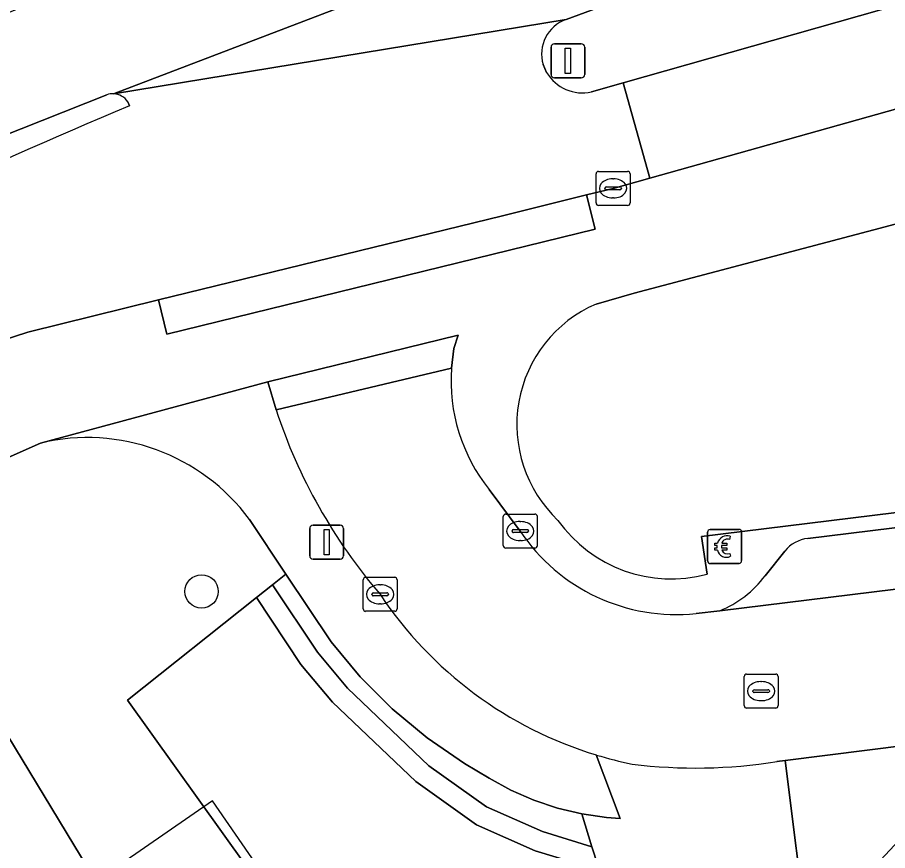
# Model space of a CAD drawing. Extents: x 159888 to 160761, y 384031 to 384750.
# Drawn here: x 159934.55 to 159960.1, y 384525.38 to 384549.86 of the extents above; entities that cross this region are included whole.
import ezdxf

# ---------------------------------------------------------------- set-up
doc = ezdxf.new("R2010")
doc.units = 0
for name, color, linetype in [('IMGEO_Betaalautomaat', 7, 'Continuous'), ('IMGEO_Boom', 7, 'Continuous'), ('IMGEO_Fietspad_open', 7, 'Continuous'), ('IMGEO_Groenvoorziening', 7, 'Continuous'), ('IMGEO_Haag', 7, 'Continuous'), ('IMGEO_Hek', 7, 'Continuous'), ('IMGEO_Kolk', 7, 'Continuous'), ('IMGEO_Lichtmast', 7, 'Continuous'), ('IMGEO_Parkeervlak_open', 7, 'Continuous'), ('IMGEO_Rijbaan_lokaal_open', 7, 'Continuous'), ('IMGEO_Rijbaan_regionaal_gesloten', 7, 'Continuous'), ('IMGEO_Rioolput', 7, 'Continuous'), ('IMGEO_Struiken', 7, 'Continuous'), ('IMGEO_Verkeersbordpaal', 7, 'Continuous'), ('IMGEO_Verkeerseiland_gesloten', 7, 'Continuous'), ('IMGEO_Voetpad_open', 7, 'Continuous')]:
    doc.layers.add(name, color=color, linetype=linetype)

msp = doc.modelspace()

# ---------------------------------------------------------------- linework, layer by layer
at = {"layer": 'IMGEO_Betaalautomaat'}
for p, q in [((159954.89, 384534.813), (159955.731, 384534.813)), ((159955.731, 384534.813), (159954.89, 384534.813)), ((159954.815, 384533.889), (159954.815, 384534.73)), ((159954.815, 384534.73), (159954.815, 384533.889)), ((159955.477, 384534.618), (159955.46, 384534.518)), ((159955.814, 384534.739), (159955.814, 384533.898)), ((159955.814, 384533.898), (159955.814, 384534.739)), ((159955.098, 384534.277), (159955.098, 384534.345)), ((159955.219, 384534.345), (159955.219, 384534.277)), ((159955.464, 384534.112), (159955.486, 384534.025)), ((159955.74, 384533.814), (159954.899, 384533.814)), ((159954.899, 384533.814), (159955.74, 384533.814))]:
    msp.add_line(p, q, dxfattribs=at)
for points in [[(159955.098, 384534.345), (159955.029, 384534.345), (159955.029, 384534.414), (159955.108, 384534.414)], [(159955.103, 384534.208), (159955.029, 384534.208), (159955.029, 384534.277), (159955.098, 384534.277)], [(159955.23, 384534.414), (159955.377, 384534.414), (159955.377, 384534.345), (159955.219, 384534.345)], [(159955.219, 384534.277), (159955.377, 384534.277), (159955.377, 384534.208), (159955.233, 384534.208)]]:
    msp.add_lwpolyline(points, dxfattribs=at)
for centre, radius, start, end in [((159954.893, 384534.736), 0.0779, 92.4484, 184.2845), ((159954.893, 384534.736), 0.0779, 92.4484, 184.2845), ((159955.737, 384534.736), 0.0779, 2.4484, 94.2845), ((159955.737, 384534.736), 0.0779, 2.4484, 94.2845), ((159955.391, 384534.338), 0.293, 73.014, 165.0139), ((159955.397, 384534.351), 0.179, 69.3236, 159.5683), ((159955.364, 384534.263), 0.267, 191.8096, 297.0389), ((159955.397, 384534.278), 0.179, 202.7625, 291.8693), ((159954.893, 384533.892), 0.0779, 182.4484, 274.2845), ((159954.893, 384533.892), 0.0779, 182.4484, 274.2845), ((159955.737, 384533.892), 0.0779, 272.4484, 4.2845), ((159955.737, 384533.892), 0.0779, 272.4484, 4.2845)]:
    msp.add_arc(centre, radius, start, end, dxfattribs=at)
at = {"layer": 'IMGEO_Boom'}
msp.add_circle((159939.957, 384532.995), 0.489, dxfattribs=at)
at = {"layer": 'IMGEO_Fietspad_open'}
msp.add_lwpolyline([(159981.475, 384556.259), (159978.321, 384555.403), (159976.951, 384554.924), (159952.337, 384547.939), (159953.118, 384545.139), (159969.671, 384549.787), (159972.556, 384550.581)], dxfattribs=at)
at = {"layer": 'IMGEO_Groenvoorziening'}
for points in [[(159976.399, 384559.385), (159971.075, 384557.344), (159966.091, 384555.501), (159950.658, 384549.795)], [(159951.407, 384547.667), (159952.337, 384547.939), (159976.951, 384554.924), (159978.321, 384555.403)], [(159949.984, 384548.474), (159950.089, 384548.239)], [(159971.767, 384546.881), (159968.845, 384546.062), (159960.031, 384543.707), (159952.655, 384541.76), (159951.54, 384541.437)], [(159954.8, 384533.502), (159954.636, 384534.609), (159995.91, 384539.694), (160001.435, 384540.309), (160001.842, 384540.938), (159999.453, 384542.468), (159996.159, 384544.238)], [(159935.227, 384537.352), (159930.383, 384535.201)], [(159941.568, 384532.812), (159942.04, 384533.186), (159942.433, 384533.498), (159941.36, 384535.109)], [(159930.999, 384534.134), (159936.85, 384524.483)], [(159941.259, 384524.938), (159937.777, 384529.8), (159941.568, 384532.812)]]:
    msp.add_lwpolyline(points, dxfattribs=at)
for points in [[(159945.556, 384529.548), (159944.613, 384530.489), (159943.757, 384531.51), (159942.433, 384533.498), (159942.04, 384533.186), (159943.356, 384531.21), (159944.244, 384530.151), (159946.633, 384527.874), (159948.321, 384526.669), (159949.963, 384525.937), (159951.419, 384525.494), (159951.119, 384526.455), (159950.407, 384526.627), (159949.712, 384526.861), (159949.042, 384527.157), (159948.4, 384527.511), (159947.676, 384527.937), (159946.58, 384528.695)], [(159949.963, 384525.937), (159948.321, 384526.669), (159946.633, 384527.874), (159944.244, 384530.151), (159943.356, 384531.21), (159942.04, 384533.186), (159941.568, 384532.812), (159942.875, 384530.85), (159943.801, 384529.745), (159946.247, 384527.414), (159948.033, 384526.141), (159949.753, 384525.374), (159950.985, 384524.999), (159950.736, 384523.044), (159951.331, 384522.968), (159951.471, 384524.068), (159951.588, 384524.951), (159951.419, 384525.494)], [(159946.247, 384527.414), (159943.801, 384529.745), (159942.875, 384530.85), (159941.568, 384532.812), (159937.777, 384529.8), (159941.259, 384524.938), (159943.196, 384522.873), (159946.562, 384518.57), (159949.872, 384521.004), (159952.326, 384522.808), (159951.936, 384523.837), (159951.588, 384524.951), (159951.471, 384524.068), (159951.331, 384522.968), (159950.736, 384523.044), (159950.985, 384524.999), (159949.753, 384525.374), (159948.033, 384526.141)]]:
    msp.add_lwpolyline(points, close=True, dxfattribs=at)
for centre, radius, start, end in [((159951.023, 384548.776), 1.082, 109.7058, 196.2311), ((159951.148, 384548.876), 1.236, 211.0067, 282.0725), ((159953.081, 384537.89), 3.868, 113.4826, 226.5447), ((159936.601, 384531.602), 5.912, 36.3866, 103.4358), ((159953.743, 384537.431), 4.069, 215.2677, 285.0521)]:
    msp.add_arc(centre, radius, start, end, dxfattribs=at)
at = {"layer": 'IMGEO_Haag'}
msp.add_lwpolyline([(159945.556, 384529.548), (159944.613, 384530.489), (159943.757, 384531.51), (159942.433, 384533.498), (159942.04, 384533.186), (159943.356, 384531.21), (159944.244, 384530.151), (159946.633, 384527.874), (159948.321, 384526.669), (159949.963, 384525.937), (159951.419, 384525.494), (159951.119, 384526.455), (159950.407, 384526.627), (159949.712, 384526.861), (159949.042, 384527.157), (159948.4, 384527.511), (159947.676, 384527.937), (159946.58, 384528.695)], close=True, dxfattribs=at)
at = {"layer": 'IMGEO_Hek'}
msp.add_lwpolyline([(160065.238, 384372.028), (160019.113, 384427.876), (160015.937, 384432.006), (160015.778, 384432.676), (159998.773, 384454.676), (159990.296, 384465.112), (159982.085, 384475.139), (159977.876, 384480.271), (159970.078, 384490.127), (159966.039, 384495.325), (159962.199, 384496.509), (159960.423, 384497.998), (159951.837, 384510.265), (159949.467, 384513.508), (159940.281, 384526.837), (159928.952, 384519.015)], dxfattribs=at)
at = {"layer": 'IMGEO_Kolk'}
for p, q in [((159951.54, 384544.408), (159951.54, 384545.26)), ((159951.615, 384545.334), (159952.467, 384545.334)), ((159952.541, 384545.26), (159952.541, 384544.408)), ((159952.028, 384545.114), (159952.053, 384545.114)), ((159951.799, 384544.828), (159951.799, 384544.84)), ((159952.237, 384544.791), (159951.839, 384544.791)), ((159951.842, 384544.877), (159952.24, 384544.877)), ((159952.283, 384544.84), (159952.283, 384544.828)), ((159952.051, 384544.554), (159952.026, 384544.554)), ((159952.467, 384544.334), (159951.615, 384544.334)), ((159948.814, 384534.34), (159948.814, 384535.192)), ((159948.889, 384535.266), (159949.741, 384535.266)), ((159949.302, 384535.046), (159949.327, 384535.046)), ((159949.815, 384535.192), (159949.815, 384534.34)), ((159949.073, 384534.76), (159949.073, 384534.772)), ((159949.116, 384534.809), (159949.514, 384534.809)), ((159949.557, 384534.772), (159949.557, 384534.76)), ((159949.511, 384534.723), (159949.113, 384534.723)), ((159949.741, 384534.266), (159948.889, 384534.266)), ((159949.325, 384534.486), (159949.3, 384534.486)), ((159944.699, 384532.483), (159944.699, 384533.335)), ((159944.774, 384533.409), (159945.626, 384533.409)), ((159945.7, 384533.335), (159945.7, 384532.483)), ((159945.187, 384533.189), (159945.212, 384533.189)), ((159944.958, 384532.903), (159944.958, 384532.915)), ((159945.396, 384532.866), (159944.998, 384532.866)), ((159945.001, 384532.952), (159945.399, 384532.952)), ((159945.442, 384532.915), (159945.442, 384532.903)), ((159945.21, 384532.629), (159945.185, 384532.629)), ((159945.626, 384532.409), (159944.774, 384532.409))]:
    msp.add_line(p, q, dxfattribs=at)
for points in [[(159951.54, 384544.408), (159951.54, 384545.26)], [(159951.615, 384545.334), (159952.467, 384545.334)], [(159952.541, 384545.26), (159952.541, 384544.408)], [(159952.467, 384544.334), (159951.615, 384544.334)], [(159948.814, 384534.34), (159948.814, 384535.192)], [(159948.889, 384535.266), (159949.741, 384535.266)], [(159949.815, 384535.192), (159949.815, 384534.34)], [(159949.741, 384534.266), (159948.889, 384534.266)], [(159944.699, 384532.483), (159944.699, 384533.335)], [(159944.774, 384533.409), (159945.626, 384533.409)], [(159945.7, 384533.335), (159945.7, 384532.483)], [(159945.626, 384532.409), (159944.774, 384532.409)]]:
    msp.add_lwpolyline(points, dxfattribs=at)
for centre, radius, start, end in [((159951.617, 384545.258), 0.0765, 91.552, 178.448), ((159951.617, 384545.258), 0.0765, 91.552, 178.448), ((159952.465, 384545.258), 0.0765, 1.552, 88.448), ((159952.465, 384545.258), 0.0765, 1.552, 88.448), ((159951.839, 384544.837), 0.0403, 85.8775, 175.7526), ((159951.836, 384544.827), 0.0366, 178.938, 274.7102), ((159952.24, 384544.834), 0.043, 264.8664, 352.4533), ((159952.244, 384544.839), 0.0386, 1.7309, 96.639), ((159951.617, 384544.41), 0.0765, 181.552, 268.448), ((159951.617, 384544.41), 0.0765, 181.552, 268.448), ((159952.465, 384544.41), 0.0765, 271.552, 358.448), ((159952.465, 384544.41), 0.0765, 271.552, 358.448), ((159948.891, 384535.19), 0.0765, 91.552, 178.448), ((159948.891, 384535.19), 0.0765, 91.552, 178.448), ((159949.739, 384535.19), 0.0765, 1.552, 88.448), ((159949.739, 384535.19), 0.0765, 1.552, 88.448), ((159949.113, 384534.769), 0.0403, 85.8775, 175.7526), ((159949.11, 384534.759), 0.0366, 178.938, 274.7102), ((159949.514, 384534.766), 0.043, 264.8664, 352.4533), ((159949.518, 384534.771), 0.0386, 1.7309, 96.639), ((159948.891, 384534.342), 0.0765, 181.552, 268.448), ((159948.891, 384534.342), 0.0765, 181.552, 268.448), ((159949.739, 384534.342), 0.0765, 271.552, 358.448), ((159949.739, 384534.342), 0.0765, 271.552, 358.448), ((159944.776, 384533.333), 0.0765, 91.552, 178.448), ((159944.776, 384533.333), 0.0765, 91.552, 178.448), ((159945.624, 384533.333), 0.0765, 1.552, 88.448), ((159945.624, 384533.333), 0.0765, 1.552, 88.448), ((159944.998, 384532.912), 0.0403, 85.8775, 175.7526), ((159944.995, 384532.902), 0.0366, 178.938, 274.7102), ((159945.399, 384532.909), 0.043, 264.8664, 352.4533), ((159945.403, 384532.914), 0.0386, 1.7309, 96.639), ((159944.776, 384532.485), 0.0765, 181.552, 268.448), ((159944.776, 384532.485), 0.0765, 181.552, 268.448), ((159945.624, 384532.485), 0.0765, 271.552, 358.448), ((159945.624, 384532.485), 0.0765, 271.552, 358.448)]:
    msp.add_arc(centre, radius, start, end, dxfattribs=at)
for centre, major_axis, ratio, start_param, end_param in [((159952.027, 384544.834), (-0.387, 0.002), 0.722429, 4.712389, 7.853982), ((159952.052, 384544.834), (-0.39, 0.002), 0.717154, 1.570796, 4.712389), ((159949.301, 384534.766), (-0.387, 0.002), 0.722429, 4.712389, 7.853982), ((159949.326, 384534.766), (-0.39, 0.002), 0.717154, 1.570796, 4.712389), ((159945.186, 384532.909), (-0.387, 0.002), 0.722429, 4.712389, 7.853982), ((159945.211, 384532.909), (-0.39, 0.002), 0.717154, 1.570796, 4.712389)]:
    msp.add_ellipse(centre, major_axis=major_axis, ratio=ratio, start_param=start_param, end_param=end_param, dxfattribs=at)
at = {"layer": 'IMGEO_Lichtmast'}
for p, q in [((159943.131, 384534.04), (159943.131, 384534.84)), ((159943.131, 384534.84), (159943.131, 384534.04)), ((159943.231, 384534.94), (159944.021, 384534.94)), ((159944.021, 384534.94), (159943.231, 384534.94)), ((159944.121, 384534.84), (159944.121, 384534.04)), ((159944.121, 384534.04), (159944.121, 384534.84)), ((159944.021, 384533.94), (159943.231, 384533.94)), ((159943.231, 384533.94), (159944.021, 384533.94))]:
    msp.add_line(p, q, dxfattribs=at)
msp.add_lwpolyline([(159943.551, 384534.815), (159943.701, 384534.815), (159943.701, 384534.065), (159943.551, 384534.065), (159943.551, 384534.815)], dxfattribs=at)
for centre, start, end in [((159943.231, 384534.84), 90, 180), ((159943.231, 384534.84), 90, 180), ((159944.021, 384534.84), 0, 90), ((159944.021, 384534.84), 360, 90), ((159943.231, 384534.04), 180, 270), ((159943.231, 384534.04), 180, 270), ((159944.021, 384534.04), 270, 0), ((159944.021, 384534.04), 270, 0)]:
    msp.add_arc(centre, 0.1, start, end, dxfattribs=at)
at = {"layer": 'IMGEO_Parkeervlak_open'}
for points in [[(160000.892, 384539.812), (159995.866, 384539.238), (159957.757, 384534.553)], [(159955.172, 384532.428), (159995.091, 384537.337)], [(159957.085, 384534.179), (159956.502, 384533.456)]]:
    msp.add_lwpolyline(points, dxfattribs=at)
for centre, radius, start, end in [((159957.887, 384533.529), 1.032, 97.225, 140.971), ((159954.036, 384535.272), 3.062, 291.7697, 323.6335)]:
    msp.add_arc(centre, radius, start, end, dxfattribs=at)
at = {"layer": 'IMGEO_Rijbaan_lokaal_open'}
for points in [[(159950.658, 384549.795), (159937.373, 384547.613)], [(159950.089, 384548.239), (159949.984, 384548.474)], [(159934.101, 384540.361), (159934.852, 384540.612), (159938.688, 384541.561), (159948.796, 384544.033), (159951.262, 384544.648), (159952.04, 384544.836), (159953.118, 384545.139), (159952.337, 384547.939), (159951.407, 384547.667)], [(159937.792, 384547.379), (159937.84, 384547.264)], [(159947.292, 384539.552), (159942.143, 384538.329)], [(160008.258, 384535.067), (160003.846, 384538.379), (160000, 384537.965), (159995.091, 384537.337), (159955.172, 384532.428), (159954.479, 384532.343)], [(159949.31, 384534.766), (159948.403, 384535.988)], [(159956.853, 384527.995), (159957.092, 384528.025), (159998.881, 384533.291), (160000, 384533.435), (160005.545, 384534.15), (160006.181, 384534.24)]]:
    msp.add_lwpolyline(points, dxfattribs=at)
for centre, radius, start, end in [((159951.023, 384548.776), 1.082, 109.7058, 196.2311), ((159951.148, 384548.876), 1.236, 211.0067, 282.0725), ((159937.342, 384547.066), 0.548, 34.8549, 86.7807), ((160032.87, 384322.775), 243.774, 112.94373, 116.36279), ((159952.397, 384539.188), 5.118, 175.9251, 218.7024), ((159957.346, 384543.327), 16.003, 198.1979, 220.6109), ((159953.901, 384537.836), 5.523, 213.7679, 276.0019), ((159954.959, 384539.406), 11.725, 213.6414, 253.0793), ((159955.118, 384540.058), 12.396, 253.2498, 258.2681), ((159954.464, 384543.017), 15.211, 262.9552, 279.0375)]:
    msp.add_arc(centre, radius, start, end, dxfattribs=at)
at = {"layer": 'IMGEO_Rijbaan_regionaal_gesloten'}
for points in [[(159937.373, 384547.613), (159975.084, 384562.028), (159973.719, 384564.772), (159950.343, 384556.234), (159942.763, 384553.339), (159935.67, 384550.575), (159928.174, 384547.492), (159920.922, 384544.361), (159916.328, 384542.332), (159912.797, 384540.656), (159889.412, 384528.936), (159891.577, 384526.397)], [(159891.577, 384526.397), (159891.581, 384526.399), (159893.158, 384527.218), (159894.525, 384527.928), (159896.992, 384529.21), (159898.36, 384529.92), (159905.062, 384533.32), (159906.433, 384534.015), (159908.677, 384535.154), (159910.046, 384535.849), (159910.822, 384536.242), (159913.092, 384537.393), (159913.784, 384537.759), (159914.384, 384538.033), (159920.108, 384540.611), (159933.368, 384546.074), (159937.175, 384547.587)]]:
    msp.add_lwpolyline(points, dxfattribs=at)
msp.add_lwpolyline([(159966.091, 384555.501), (159971.075, 384557.344), (159976.399, 384559.385), (159975.084, 384562.028), (159937.373, 384547.613), (159950.658, 384549.795)], close=True, dxfattribs=at)
msp.add_arc((159937.345, 384547.059), 0.555, 87.1189, 107.8428, dxfattribs=at)
at = {"layer": 'IMGEO_Rioolput'}
for p, q in [((159955.887, 384529.638), (159955.887, 384530.49)), ((159955.962, 384530.564), (159956.814, 384530.564)), ((159956.888, 384530.49), (159956.888, 384529.638)), ((159956.375, 384530.344), (159956.4, 384530.344)), ((159956.146, 384530.058), (159956.146, 384530.07)), ((159956.584, 384530.021), (159956.186, 384530.021)), ((159956.189, 384530.107), (159956.587, 384530.107)), ((159956.63, 384530.07), (159956.63, 384530.058)), ((159956.398, 384529.784), (159956.373, 384529.784)), ((159956.814, 384529.564), (159955.962, 384529.564))]:
    msp.add_line(p, q, dxfattribs=at)
for points in [[(159955.887, 384529.638), (159955.887, 384530.49)], [(159955.962, 384530.564), (159956.814, 384530.564)], [(159956.888, 384530.49), (159956.888, 384529.638)], [(159956.814, 384529.564), (159955.962, 384529.564)]]:
    msp.add_lwpolyline(points, dxfattribs=at)
for centre, radius, start, end in [((159955.964, 384530.488), 0.0765, 91.552, 178.448), ((159955.964, 384530.488), 0.0765, 91.552, 178.448), ((159956.812, 384530.488), 0.0765, 1.552, 88.448), ((159956.812, 384530.488), 0.0765, 1.552, 88.448), ((159956.186, 384530.067), 0.0403, 85.8775, 175.7526), ((159956.183, 384530.057), 0.0366, 178.938, 274.7102), ((159956.587, 384530.064), 0.043, 264.8664, 352.4533), ((159956.591, 384530.069), 0.0386, 1.7309, 96.639), ((159955.964, 384529.64), 0.0765, 181.552, 268.448), ((159955.964, 384529.64), 0.0765, 181.552, 268.448), ((159956.812, 384529.64), 0.0765, 271.552, 358.448), ((159956.812, 384529.64), 0.0765, 271.552, 358.448)]:
    msp.add_arc(centre, radius, start, end, dxfattribs=at)
for centre, major_axis, ratio, start_param, end_param in [((159956.374, 384530.064), (-0.387, 0.002), 0.722429, 4.712389, 7.853982), ((159956.399, 384530.064), (-0.39, 0.002), 0.717154, 1.570796, 4.712389)]:
    msp.add_ellipse(centre, major_axis=major_axis, ratio=ratio, start_param=start_param, end_param=end_param, dxfattribs=at)
at = {"layer": 'IMGEO_Struiken'}
msp.add_lwpolyline([(159927.893, 384519.693), (159928.658, 384518.801), (159936.85, 384524.483), (159930.999, 384534.134), (159930.572, 384533.999), (159928.325, 384534.248), (159928.201, 384534.191), (159928.419, 384534.069), (159930.442, 384533.914), (159930.893, 384533.88), (159929.471, 384521.373), (159929.423, 384520.955)], close=True, dxfattribs=at)
at = {"layer": 'IMGEO_Verkeersbordpaal'}
for p, q in [((159950.317, 384549.081), (159951.107, 384549.081)), ((159951.107, 384549.081), (159950.317, 384549.081)), ((159950.217, 384548.181), (159950.217, 384548.981)), ((159950.217, 384548.981), (159950.217, 384548.181)), ((159951.207, 384548.981), (159951.207, 384548.181)), ((159951.207, 384548.181), (159951.207, 384548.981)), ((159951.107, 384548.081), (159950.317, 384548.081)), ((159950.317, 384548.081), (159951.107, 384548.081))]:
    msp.add_line(p, q, dxfattribs=at)
msp.add_lwpolyline([(159950.637, 384548.956), (159950.787, 384548.956), (159950.787, 384548.206), (159950.637, 384548.206), (159950.637, 384548.956)], dxfattribs=at)
for centre, start, end in [((159950.317, 384548.981), 90, 180), ((159950.317, 384548.981), 90, 180), ((159951.107, 384548.981), 0, 90), ((159951.107, 384548.981), 360, 90), ((159950.317, 384548.181), 180, 270), ((159950.317, 384548.181), 180, 270), ((159951.107, 384548.181), 270, 0), ((159951.107, 384548.181), 270, 0)]:
    msp.add_arc(centre, 0.1, start, end, dxfattribs=at)
at = {"layer": 'IMGEO_Verkeerseiland_gesloten'}
for points in [[(159937.175, 384547.587), (159933.368, 384546.074), (159920.108, 384540.611), (159914.384, 384538.033), (159913.784, 384537.759), (159914.574, 384536.231), (159915.39, 384536.638), (159924.621, 384541.197)], [(159937.84, 384547.264), (159937.792, 384547.379)]]:
    msp.add_lwpolyline(points, dxfattribs=at)
for centre, radius, start, end in [((159937.345, 384547.059), 0.555, 87.1189, 107.8428), ((159937.342, 384547.066), 0.548, 34.8549, 86.7807), ((160032.87, 384322.775), 243.774, 112.94373, 116.36279)]:
    msp.add_arc(centre, radius, start, end, dxfattribs=at)
at = {"layer": 'IMGEO_Voetpad_open'}
for points in [[(159972.556, 384550.581), (159969.671, 384549.787), (159953.118, 384545.139), (159952.04, 384544.836), (159951.262, 384544.648), (159951.51, 384543.638), (159938.936, 384540.551), (159938.688, 384541.561), (159934.852, 384540.612), (159934.101, 384540.361)], [(159951.54, 384541.437), (159952.655, 384541.76), (159960.031, 384543.707), (159968.845, 384546.062), (159971.767, 384546.881)], [(159990.51, 384546.175), (159996.159, 384544.238), (159999.453, 384542.468), (160001.842, 384540.938), (160001.435, 384540.309), (159995.91, 384539.694), (159954.636, 384534.609), (159954.8, 384533.502)], [(159930.383, 384535.201), (159935.227, 384537.352), (159941.897, 384539.149), (159947.488, 384540.526), (159947.367, 384540.13), (159947.292, 384539.552)], [(159957.757, 384534.553), (159995.866, 384539.238), (160000.892, 384539.812)], [(159942.143, 384538.329), (159941.897, 384539.149), (159935.227, 384537.352)], [(159948.403, 384535.988), (159949.31, 384534.766)], [(159941.36, 384535.109), (159942.433, 384533.498), (159943.757, 384531.51), (159944.613, 384530.489), (159945.556, 384529.548), (159946.58, 384528.695), (159947.676, 384527.937), (159948.4, 384527.511), (159949.042, 384527.157), (159949.712, 384526.861), (159950.407, 384526.627), (159951.119, 384526.455), (159951.844, 384526.348), (159952.251, 384526.321), (159951.546, 384528.188)], [(159956.502, 384533.456), (159957.085, 384534.179)], [(160006.181, 384534.24), (160005.545, 384534.15), (160000, 384533.435), (159998.881, 384533.291), (159957.092, 384528.025), (159957.746, 384522.792), (159961.51, 384526.828), (159965.671, 384527.34), (159965.708, 384527.037), (159971.028, 384527.691), (159976.782, 384528.398), (159982.341, 384529.081), (159987.948, 384529.77), (159993.526, 384530.456)], [(159954.479, 384532.343), (159955.172, 384532.428)], [(159951.546, 384528.188), (159952.251, 384526.321), (159951.844, 384526.348), (159951.119, 384526.455), (159951.419, 384525.494), (159951.588, 384524.951), (159951.936, 384523.837), (159952.326, 384522.808), (159949.872, 384521.004), (159957.746, 384522.792), (159957.092, 384528.025)], [(159957.092, 384528.025), (159956.853, 384527.995)]]:
    msp.add_lwpolyline(points, dxfattribs=at)
for points in [[(159938.688, 384541.561), (159938.936, 384540.551), (159951.51, 384543.638), (159951.262, 384544.648), (159948.796, 384544.033)], [(159947.488, 384540.526), (159941.897, 384539.149), (159942.143, 384538.329), (159947.292, 384539.552), (159947.367, 384540.13)]]:
    msp.add_lwpolyline(points, close=True, dxfattribs=at)
for centre, radius, start, end in [((159953.081, 384537.89), 3.868, 113.4826, 226.5447), ((159952.397, 384539.188), 5.118, 175.9251, 218.7024), ((159957.346, 384543.327), 16.003, 198.1979, 220.6109), ((159936.601, 384531.602), 5.912, 36.3866, 103.4358), ((159953.743, 384537.431), 4.069, 215.2677, 285.0521), ((159953.901, 384537.836), 5.523, 213.7679, 276.0019), ((159957.887, 384533.529), 1.032, 97.225, 140.971), ((159954.036, 384535.272), 3.062, 291.7697, 323.6335), ((159954.959, 384539.406), 11.725, 213.6414, 253.0793), ((159955.118, 384540.058), 12.396, 253.2498, 258.2681), ((159954.464, 384543.017), 15.211, 262.9552, 279.0375)]:
    msp.add_arc(centre, radius, start, end, dxfattribs=at)

doc.saveas('drawing.dxf')
